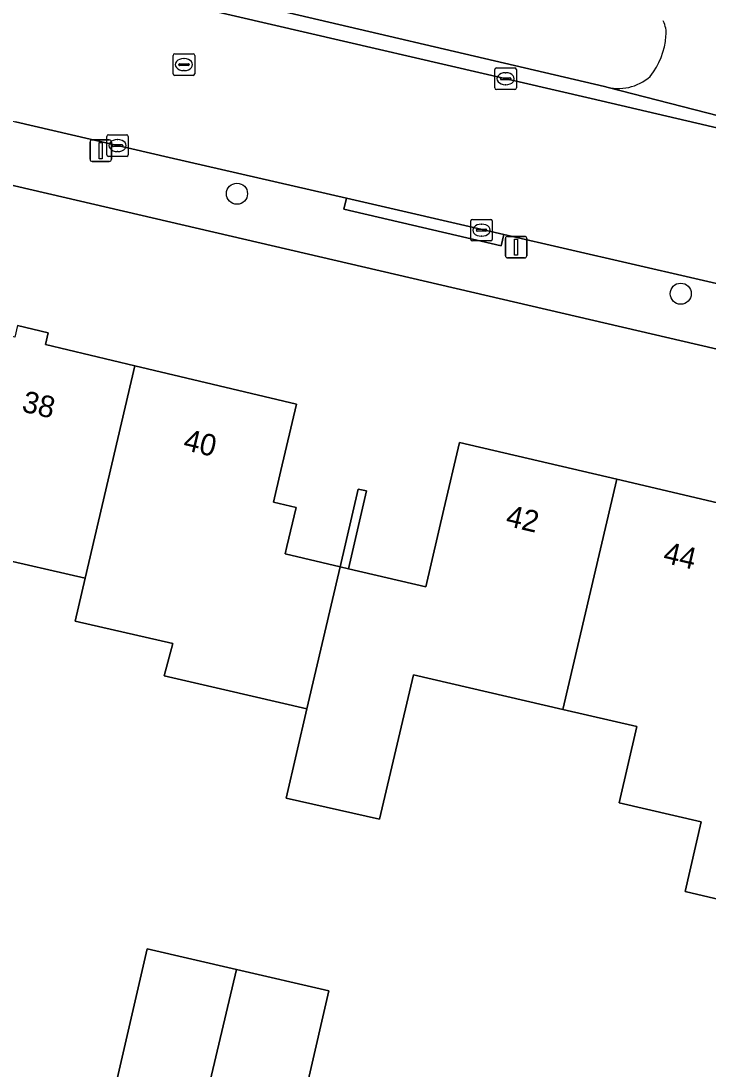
# Model space of a CAD drawing. Extents: x 162184 to 163154, y 385507 to 386516.
# Drawn here: x 162645.21 to 162677.13, y 385954.92 to 386003.6 of the extents above; entities that cross this region are included whole.
import ezdxf

# ---------------------------------------------------------------- set-up
doc = ezdxf.new("R2010")
doc.units = 0
for name, color, linetype in [('IMGEO_Boom', 7, 'Continuous'), ('IMGEO_Erf', 7, 'Continuous'), ('IMGEO_Groenvoorziening', 7, 'Continuous'), ('IMGEO_Kolk', 7, 'Continuous'), ('IMGEO_Lichtmast', 7, 'Continuous'), ('IMGEO_Muur', 7, 'Continuous'), ('IMGEO_Pand', 7, 'Continuous'), ('IMGEO_Pand_nummerreeks', 7, 'Continuous'), ('IMGEO_Rijbaan_lokaal_open', 7, 'Continuous'), ('IMGEO_Rioolput', 7, 'Continuous'), ('IMGEO_Voetpad_open', 7, 'Continuous')]:
    doc.layers.add(name, color=color, linetype=linetype)

msp = doc.modelspace()

# ---------------------------------------------------------------- linework, layer by layer
at = {"layer": 'IMGEO_Boom'}
for centre in [(162655.248, 385995.58), (162675.863, 385990.936)]:
    msp.add_circle(centre, 0.489, dxfattribs=at)
at = {"layer": 'IMGEO_Erf'}
for points in [[(162783.536, 385963.718), (162627.446, 386000), (162549.733, 386018.064)], [(162645.055, 385989.451), (162646.477, 385989.122), (162646.349, 385988.571), (162650.506, 385987.585), (162658.015, 385985.805), (162657.293, 385982.725), (162656.947, 385981.248), (162657.998, 385980.999), (162657.57, 385979.192), (162657.488, 385978.849), (162660.041, 385978.244), (162660.885, 385981.862), (162661.271, 385981.772), (162660.423, 385978.154), (162664.014, 385977.313), (162664.862, 385980.93), (162665.587, 385984.026), (162672.895, 385982.314), (162680.206, 385980.601)], [(162679.938, 385962.258), (162676.066, 385963.165), (162676.812, 385966.409), (162673.01, 385967.285), (162673.826, 385970.835), (162670.392, 385971.627), (162663.443, 385973.229), (162661.874, 385966.532), (162657.528, 385967.501), (162658.499, 385971.651), (162654.686, 385972.535), (162653.278, 385972.861), (162651.87, 385973.188), (162652.262, 385974.681), (162647.727, 385975.722), (162648.194, 385977.717), (162643.853, 385978.72)]]:
    msp.add_lwpolyline(points, dxfattribs=at)
for points in [[(162661.271, 385981.772), (162660.885, 385981.862), (162660.041, 385978.244), (162660.423, 385978.154)], [(162659.52, 385958.55), (162657.637, 385950.422), (162653.306, 385951.425), (162652.706, 385948.878), (162648.607, 385949.827), (162651.08, 385960.505), (162655.219, 385959.546)]]:
    msp.add_lwpolyline(points, close=True, dxfattribs=at)
at = {"layer": 'IMGEO_Groenvoorziening'}
msp.add_lwpolyline([(162673.421, 386004.742), (162655.429, 386008.924), (162654.412, 386004.751), (162672.324, 386000.567)], dxfattribs=at)
for centre, radius, start, end in [((162674.007, 386003.053), 1.179, 352.8327, 27.9212), ((162671.798, 386003.142), 3.386, 321.4155, 356.0068), ((162672.972, 386002.686), 2.216, 252.9882, 311.64)]:
    msp.add_arc(centre, radius, start, end, dxfattribs=at)
at = {"layer": 'IMGEO_Kolk'}
for p, q in [((162667.226, 386000.494), (162667.226, 386001.346)), ((162667.301, 386001.42), (162668.153, 386001.42)), ((162667.714, 386001.2), (162667.739, 386001.2)), ((162668.227, 386001.346), (162668.227, 386000.494)), ((162667.485, 386000.914), (162667.485, 386000.926)), ((162667.923, 386000.877), (162667.525, 386000.877)), ((162667.528, 386000.963), (162667.926, 386000.963)), ((162667.737, 386000.64), (162667.712, 386000.64)), ((162667.969, 386000.926), (162667.969, 386000.914)), ((162668.153, 386000.42), (162667.301, 386000.42)), ((162649.199, 385997.39), (162649.199, 385998.242)), ((162649.274, 385998.316), (162650.126, 385998.316)), ((162649.687, 385998.096), (162649.712, 385998.096)), ((162650.2, 385998.242), (162650.2, 385997.39)), ((162649.458, 385997.81), (162649.458, 385997.822)), ((162649.896, 385997.773), (162649.498, 385997.773)), ((162649.501, 385997.859), (162649.899, 385997.859)), ((162649.942, 385997.822), (162649.942, 385997.81)), ((162650.126, 385997.316), (162649.274, 385997.316)), ((162649.71, 385997.536), (162649.685, 385997.536)), ((162666.107, 385993.461), (162666.107, 385994.313)), ((162666.182, 385994.387), (162667.034, 385994.387)), ((162666.595, 385994.167), (162666.62, 385994.167)), ((162667.108, 385994.313), (162667.108, 385993.461)), ((162666.366, 385993.881), (162666.366, 385993.893)), ((162666.804, 385993.844), (162666.406, 385993.844)), ((162666.409, 385993.93), (162666.807, 385993.93)), ((162666.85, 385993.893), (162666.85, 385993.881)), ((162667.034, 385993.387), (162666.182, 385993.387)), ((162666.618, 385993.607), (162666.593, 385993.607))]:
    msp.add_line(p, q, dxfattribs=at)
for points in [[(162667.226, 386000.494), (162667.226, 386001.346)], [(162667.301, 386001.42), (162668.153, 386001.42)], [(162668.227, 386001.346), (162668.227, 386000.494)], [(162668.153, 386000.42), (162667.301, 386000.42)], [(162649.199, 385997.39), (162649.199, 385998.242)], [(162649.274, 385998.316), (162650.126, 385998.316)], [(162650.2, 385998.242), (162650.2, 385997.39)], [(162650.126, 385997.316), (162649.274, 385997.316)], [(162666.107, 385993.461), (162666.107, 385994.313)], [(162666.182, 385994.387), (162667.034, 385994.387)], [(162667.108, 385994.313), (162667.108, 385993.461)], [(162667.034, 385993.387), (162666.182, 385993.387)]]:
    msp.add_lwpolyline(points, dxfattribs=at)
for centre, radius, start, end in [((162667.303, 386001.344), 0.0765, 91.552, 178.448), ((162667.303, 386001.344), 0.0765, 91.552, 178.448), ((162668.151, 386001.344), 0.0765, 1.552, 88.448), ((162668.151, 386001.344), 0.0765, 1.552, 88.448), ((162667.303, 386000.496), 0.0765, 181.552, 268.448), ((162667.303, 386000.496), 0.0765, 181.552, 268.448), ((162667.525, 386000.923), 0.0403, 85.8775, 175.7526), ((162667.522, 386000.913), 0.0366, 178.938, 274.7102), ((162667.926, 386000.92), 0.043, 264.8664, 352.4533), ((162667.93, 386000.925), 0.0386, 1.7309, 96.639), ((162668.151, 386000.496), 0.0765, 271.552, 358.448), ((162668.151, 386000.496), 0.0765, 271.552, 358.448), ((162649.276, 385998.24), 0.0765, 91.552, 178.448), ((162649.276, 385998.24), 0.0765, 91.552, 178.448), ((162650.124, 385998.24), 0.0765, 1.552, 88.448), ((162650.124, 385998.24), 0.0765, 1.552, 88.448), ((162649.498, 385997.819), 0.0403, 85.8775, 175.7526), ((162649.495, 385997.809), 0.0366, 178.938, 274.7102), ((162649.899, 385997.816), 0.043, 264.8664, 352.4533), ((162649.903, 385997.821), 0.0386, 1.7309, 96.639), ((162649.276, 385997.392), 0.0765, 181.552, 268.448), ((162649.276, 385997.392), 0.0765, 181.552, 268.448), ((162650.124, 385997.392), 0.0765, 271.552, 358.448), ((162650.124, 385997.392), 0.0765, 271.552, 358.448), ((162666.184, 385994.311), 0.0765, 91.552, 178.448), ((162666.184, 385994.311), 0.0765, 91.552, 178.448), ((162667.032, 385994.311), 0.0765, 1.552, 88.448), ((162667.032, 385994.311), 0.0765, 1.552, 88.448), ((162666.406, 385993.89), 0.0403, 85.8775, 175.7526), ((162666.403, 385993.88), 0.0366, 178.938, 274.7102), ((162666.807, 385993.887), 0.043, 264.8664, 352.4533), ((162666.811, 385993.892), 0.0386, 1.7309, 96.639), ((162666.184, 385993.463), 0.0765, 181.552, 268.448), ((162666.184, 385993.463), 0.0765, 181.552, 268.448), ((162667.032, 385993.463), 0.0765, 271.552, 358.448), ((162667.032, 385993.463), 0.0765, 271.552, 358.448)]:
    msp.add_arc(centre, radius, start, end, dxfattribs=at)
for centre, major_axis, ratio, start_param, end_param in [((162667.713, 386000.92), (-0.387, 0.002), 0.722429, 4.712389, 7.853982), ((162667.738, 386000.92), (-0.39, 0.002), 0.717154, 1.570796, 4.712389), ((162649.686, 385997.816), (-0.387, 0.002), 0.722429, 4.712389, 7.853982), ((162649.711, 385997.816), (-0.39, 0.002), 0.717154, 1.570796, 4.712389), ((162666.594, 385993.887), (-0.387, 0.002), 0.722429, 4.712389, 7.853982), ((162666.619, 385993.887), (-0.39, 0.002), 0.717154, 1.570796, 4.712389)]:
    msp.add_ellipse(centre, major_axis=major_axis, ratio=ratio, start_param=start_param, end_param=end_param, dxfattribs=at)
at = {"layer": 'IMGEO_Lichtmast'}
for p, q in [((162648.522, 385998.082), (162649.312, 385998.082)), ((162649.312, 385998.082), (162648.522, 385998.082)), ((162648.422, 385997.182), (162648.422, 385997.982)), ((162648.422, 385997.982), (162648.422, 385997.182)), ((162649.412, 385997.982), (162649.412, 385997.182)), ((162649.412, 385997.182), (162649.412, 385997.982)), ((162649.312, 385997.082), (162648.522, 385997.082)), ((162648.522, 385997.082), (162649.312, 385997.082)), ((162667.717, 385992.7), (162667.717, 385993.5)), ((162667.717, 385993.5), (162667.717, 385992.7)), ((162667.817, 385993.6), (162668.607, 385993.6)), ((162668.607, 385993.6), (162667.817, 385993.6)), ((162668.707, 385993.5), (162668.707, 385992.7)), ((162668.707, 385992.7), (162668.707, 385993.5)), ((162668.607, 385992.6), (162667.817, 385992.6)), ((162667.817, 385992.6), (162668.607, 385992.6))]:
    msp.add_line(p, q, dxfattribs=at)
for points in [[(162648.842, 385997.957), (162648.992, 385997.957), (162648.992, 385997.207), (162648.842, 385997.207), (162648.842, 385997.957)], [(162668.137, 385993.475), (162668.287, 385993.475), (162668.287, 385992.725), (162668.137, 385992.725), (162668.137, 385993.475)]]:
    msp.add_lwpolyline(points, dxfattribs=at)
for centre, start, end in [((162648.522, 385997.982), 90, 180), ((162648.522, 385997.982), 90, 180), ((162649.312, 385997.982), 0, 90), ((162649.312, 385997.982), 360, 90), ((162648.522, 385997.182), 180, 270), ((162648.522, 385997.182), 180, 270), ((162649.312, 385997.182), 270, 0), ((162649.312, 385997.182), 270, 0), ((162667.817, 385993.5), 90, 180), ((162667.817, 385993.5), 90, 180), ((162668.607, 385993.5), 0, 90), ((162668.607, 385993.5), 360, 90), ((162667.817, 385992.7), 180, 270), ((162667.817, 385992.7), 180, 270), ((162668.607, 385992.7), 270, 0), ((162668.607, 385992.7), 270, 0)]:
    msp.add_arc(centre, 0.1, start, end, dxfattribs=at)
at = {"layer": 'IMGEO_Muur'}
for points in [[(162660.041, 385978.244), (162660.885, 385981.862)], [(162661.271, 385981.772), (162660.423, 385978.154)], [(162660.885, 385981.862), (162661.271, 385981.772)]]:
    msp.add_lwpolyline(points, dxfattribs=at)
at = {"layer": 'IMGEO_Pand'}
for points in [[(162650.506, 385987.585), (162646.349, 385988.571), (162646.477, 385989.122), (162645.055, 385989.451), (162644.932, 385988.922), (162643.016, 385989.364), (162641.65, 385983.453), (162638.091, 385984.275), (162638.314, 385985.242), (162638.161, 385985.277), (162636.028, 385976.163), (162639.918, 385975.265), (162640.525, 385977.893), (162643.504, 385977.205), (162643.853, 385978.72), (162648.194, 385977.717)], [(162660.041, 385978.244), (162657.488, 385978.849), (162657.57, 385979.192), (162657.998, 385980.999), (162656.947, 385981.248), (162657.293, 385982.725), (162658.015, 385985.805), (162650.506, 385987.585), (162648.194, 385977.717), (162647.727, 385975.722), (162652.262, 385974.681), (162651.87, 385973.188), (162653.278, 385972.861), (162654.686, 385972.535), (162658.499, 385971.651)], [(162672.895, 385982.314), (162665.587, 385984.026), (162664.862, 385980.93), (162664.014, 385977.313), (162660.423, 385978.154), (162660.041, 385978.244), (162658.499, 385971.651), (162657.528, 385967.501), (162661.874, 385966.532), (162663.443, 385973.229), (162670.392, 385971.627)], [(162682.46, 385973.023), (162678.64, 385973.918), (162679.544, 385977.776), (162680.206, 385980.601), (162672.895, 385982.314), (162670.392, 385971.627), (162673.826, 385970.835), (162673.01, 385967.285), (162676.812, 385966.409), (162676.066, 385963.165), (162679.938, 385962.258), (162680.503, 385964.668)], [(162655.219, 385959.546), (162651.08, 385960.505), (162648.607, 385949.827), (162652.706, 385948.878), (162653.306, 385951.425)], [(162653.306, 385951.425), (162657.637, 385950.422), (162659.52, 385958.55), (162655.219, 385959.546)]]:
    msp.add_lwpolyline(points, close=True, dxfattribs=at)
at = {"layer": 'IMGEO_Rijbaan_lokaal_open'}
msp.add_lwpolyline([(162671.697, 386000), (162653.515, 386004.211), (162635.584, 386008.379), (162633.981, 386001.479), (162638.145, 386000.504), (162640.314, 386000), (162644.966, 385998.919), (162652.104, 385997.26), (162660.336, 385995.367), (162667.647, 385993.685), (162682.431, 385990.285), (162687.936, 385989.019), (162705.604, 385984.92), (162709.674, 385983.966), (162714.417, 385982.854), (162716.011, 385989.658)], close=True, dxfattribs=at)
at = {"layer": 'IMGEO_Rioolput'}
for p, q in [((162652.284, 386001.152), (162652.284, 386002.004)), ((162652.359, 386002.078), (162653.211, 386002.078)), ((162653.285, 386002.004), (162653.285, 386001.152)), ((162652.543, 386001.572), (162652.543, 386001.584)), ((162652.981, 386001.535), (162652.583, 386001.535)), ((162652.586, 386001.621), (162652.984, 386001.621)), ((162652.772, 386001.858), (162652.797, 386001.858)), ((162653.027, 386001.584), (162653.027, 386001.572)), ((162653.211, 386001.078), (162652.359, 386001.078)), ((162652.795, 386001.298), (162652.77, 386001.298))]:
    msp.add_line(p, q, dxfattribs=at)
for points in [[(162652.284, 386001.152), (162652.284, 386002.004)], [(162652.359, 386002.078), (162653.211, 386002.078)], [(162653.285, 386002.004), (162653.285, 386001.152)], [(162653.211, 386001.078), (162652.359, 386001.078)]]:
    msp.add_lwpolyline(points, dxfattribs=at)
for centre, radius, start, end in [((162652.361, 386002.002), 0.0765, 91.552, 178.448), ((162652.361, 386002.002), 0.0765, 91.552, 178.448), ((162653.209, 386002.002), 0.0765, 1.552, 88.448), ((162653.209, 386002.002), 0.0765, 1.552, 88.448), ((162652.583, 386001.581), 0.0403, 85.8775, 175.7526), ((162652.58, 386001.571), 0.0366, 178.938, 274.7102), ((162652.984, 386001.578), 0.043, 264.8664, 352.4533), ((162652.988, 386001.583), 0.0386, 1.7309, 96.639), ((162652.361, 386001.154), 0.0765, 181.552, 268.448), ((162652.361, 386001.154), 0.0765, 181.552, 268.448), ((162653.209, 386001.154), 0.0765, 271.552, 358.448), ((162653.209, 386001.154), 0.0765, 271.552, 358.448)]:
    msp.add_arc(centre, radius, start, end, dxfattribs=at)
for centre, major_axis, ratio, start_param, end_param in [((162652.771, 386001.578), (-0.387, 0.002), 0.722429, 4.712389, 7.853982), ((162652.796, 386001.578), (-0.39, 0.002), 0.717154, 1.570796, 4.712389)]:
    msp.add_ellipse(centre, major_axis=major_axis, ratio=ratio, start_param=start_param, end_param=end_param, dxfattribs=at)
at = {"layer": 'IMGEO_Voetpad_open'}
for points in [[(162549.733, 386018.064), (162627.446, 386000), (162783.536, 385963.718)], [(162679.477, 385998.729), (162679.372, 385998.748), (162672.499, 386000.509), (162672.324, 386000.567), (162654.412, 386004.751), (162653.515, 386004.211), (162671.697, 386000), (162716.011, 385989.658), (162720.741, 385988.554), (162757.068, 385980.076), (162757.537, 385982.185)], [(162672.324, 386000.567), (162672.499, 386000.509), (162679.372, 385998.748), (162679.477, 385998.729)], [(162714.417, 385982.854), (162709.674, 385983.966), (162709.561, 385983.483), (162705.49, 385984.436), (162705.604, 385984.92), (162687.936, 385989.019), (162687.82, 385988.513), (162682.312, 385989.768), (162682.431, 385990.285), (162667.647, 385993.685), (162667.524, 385993.162), (162660.217, 385994.861), (162660.336, 385995.367), (162652.104, 385997.26), (162644.966, 385998.919)]]:
    msp.add_lwpolyline(points, dxfattribs=at)
msp.add_lwpolyline([(162660.336, 385995.367), (162660.217, 385994.861), (162667.524, 385993.162), (162667.647, 385993.685)], close=True, dxfattribs=at)
for centre, radius, start, end in [((162674.007, 386003.053), 1.179, 352.8327, 27.9212), ((162671.798, 386003.142), 3.386, 321.4155, 356.0068), ((162672.972, 386002.686), 2.216, 252.9882, 311.64)]:
    msp.add_arc(centre, radius, start, end, dxfattribs=at)

# ---------------------------------------------------------------- texts
at = {"layer": 'IMGEO_Pand_nummerreeks'}
for s, rotation, p in [('38', 346.6516, (162645.207, 385985.474)), ('40', 346.6501, (162652.707, 385983.694)), ('42', 346.8162, (162667.686, 385980.165)), ('44', 346.8162, (162674.999, 385978.453))]:
    msp.add_text(s, height=1, rotation=rotation, dxfattribs=at).set_placement(p)

doc.saveas('drawing.dxf')
